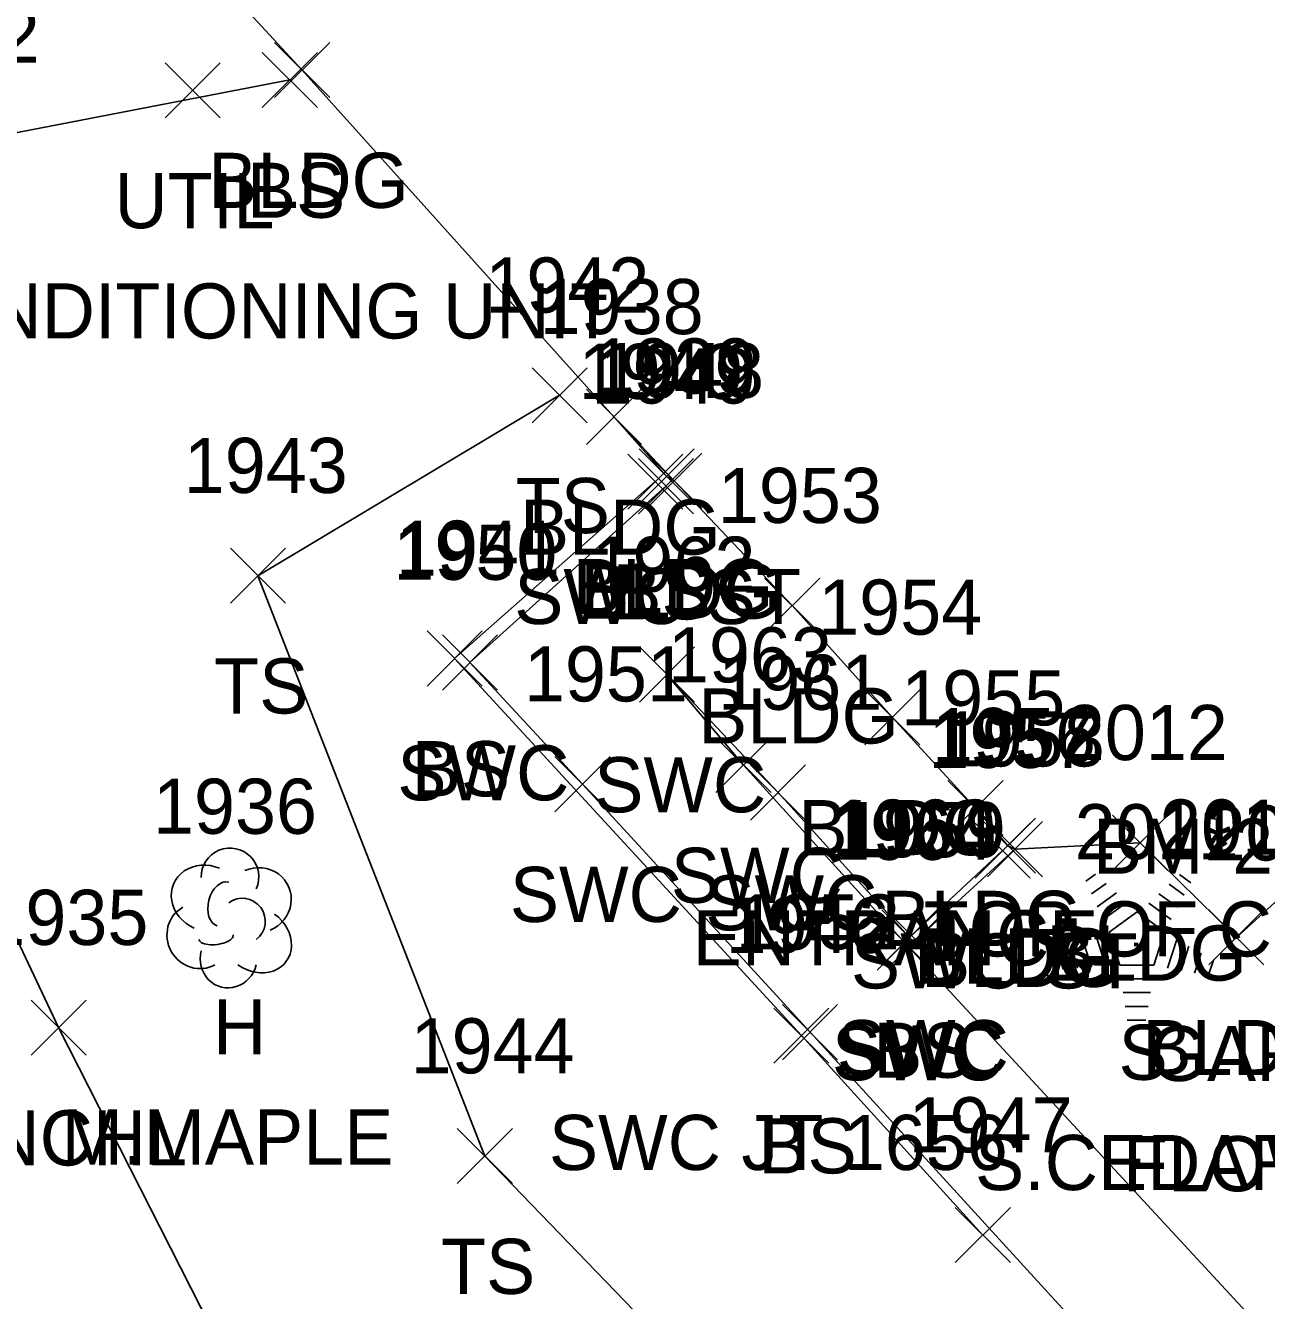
# Model space of a CAD drawing. Extents: x 1462668 to 1465147, y 550359 to 557351.
# Drawn here: x 1464652.79 to 1464697.81, y 552764.48 to 552810.74 of the extents above; entities that cross this region are included whole.
import ezdxf

# ---------------------------------------------------------------- set-up
doc = ezdxf.new("R2010")
doc.units = 0
for name, color, linetype in [('C_C', 7, 'Continuous'), ('L_A', 7, 'Continuous'), ('L_C', 7, 'Continuous'), ('L_I', 7, 'Continuous'), ('L_TIC', 7, 'Continuous'), ('LBC', 7, 'Continuous'), ('LELB', 7, 'Continuous'), ('Level 6', 7, 'Continuous'), ('LFNC', 7, 'Continuous'), ('LTC', 7, 'Continuous'), ('LTD', 7, 'Continuous'), ('R_A', 7, 'Continuous'), ('R_I', 7, 'Continuous'), ('R_TIC', 7, 'Continuous'), ('RSW', 7, 'Continuous'), ('U_A', 7, 'Continuous'), ('U_C', 7, 'Continuous'), ('UDEFAULT', 7, 'Continuous')]:
    doc.layers.add(name, color=color, linetype=linetype)

msp = doc.modelspace()

# ---------------------------------------------------------------- linework, layer by layer
at = {"layer": 'L_TIC'}
for points in [[(1464661.824, 552808.12), (1464663.824, 552810.12)], [(1464663.824, 552808.12), (1464661.824, 552810.12)], [(1464661.378, 552807.761), (1464663.378, 552809.761)], [(1464663.378, 552807.761), (1464661.378, 552809.761)], [(1464671.164, 552796.322), (1464673.164, 552798.322)], [(1464673.164, 552796.322), (1464671.164, 552798.322)], [(1464673.135, 552795.541), (1464675.135, 552797.541)], [(1464675.135, 552795.541), (1464673.135, 552797.541)], [(1464674.636, 552793.19), (1464676.636, 552795.19)], [(1464676.636, 552793.19), (1464674.636, 552795.19)], [(1464675.046, 552793.385), (1464677.046, 552795.385)], [(1464677.046, 552793.385), (1464675.046, 552795.385)], [(1464675.323, 552793.22), (1464677.323, 552795.22)], [(1464677.323, 552793.22), (1464675.323, 552795.22)], [(1464660.223, 552789.777), (1464662.223, 552791.777)], [(1464662.223, 552789.777), (1464660.223, 552791.777)], [(1464679.599, 552788.69), (1464681.599, 552790.69)], [(1464681.599, 552788.69), (1464679.599, 552790.69)], [(1464667.355, 552786.775), (1464669.355, 552788.775)], [(1464669.355, 552786.775), (1464667.355, 552788.775)], [(1464683.238, 552784.637), (1464685.238, 552786.637)], [(1464685.238, 552784.637), (1464683.238, 552786.637)], [(1464686.25, 552781.346), (1464688.25, 552783.346)], [(1464688.25, 552781.346), (1464686.25, 552783.346)], [(1464687.423, 552779.98), (1464689.423, 552781.98)], [(1464689.423, 552779.98), (1464687.423, 552781.98)], [(1464687.685, 552779.857), (1464689.685, 552781.857)], [(1464689.685, 552779.857), (1464687.685, 552781.857)], [(1464692.228, 552780.087), (1464694.228, 552782.087)], [(1464694.228, 552780.087), (1464692.228, 552782.087)], [(1464684.101, 552776.563), (1464686.101, 552778.563)], [(1464686.101, 552776.563), (1464684.101, 552778.563)], [(1464695.717, 552776.657), (1464697.717, 552778.657)], [(1464697.717, 552776.657), (1464695.717, 552778.657)], [(1464652.99, 552773.381), (1464654.99, 552775.381)], [(1464654.99, 552773.381), (1464652.99, 552775.381)], [(1464679.934, 552773.093), (1464681.934, 552775.093)], [(1464681.934, 552773.093), (1464679.934, 552775.093)], [(1464668.453, 552768.721), (1464670.453, 552770.721)], [(1464670.453, 552768.721), (1464668.453, 552770.721)], [(1464686.516, 552765.857), (1464688.516, 552767.857)], [(1464688.516, 552765.857), (1464686.516, 552767.857)]]:
    msp.add_lwpolyline(points, dxfattribs=at)
at = {"layer": 'LBC'}
msp.add_lwpolyline([(1464630.683, 552844.183), (1464647, 552826.245), (1464662.824, 552809.12), (1464674.135, 552796.541), (1464676.046, 552794.385), (1464676.323, 552794.22), (1464680.599, 552789.69), (1464684.238, 552785.637), (1464687.25, 552782.346), (1464688.423, 552780.98), (1464688.685, 552780.857), (1464693.228, 552781.087), (1464696.717, 552777.657), (1464709.319, 552789.166), (1464719.872, 552798.972), (1464732.78, 552810.229), (1464729.33, 552814.126), (1464731.934, 552816.516), (1464730.162, 552818.565), (1464729.963, 552818.738), (1464700.001, 552851.131)], dxfattribs=at)
at = {"layer": 'LELB'}
for points in [[(1464662.378, 552808.761), (1464650.048, 552806.384), (1464643.461, 552801.318)], [(1464672.164, 552797.322), (1464661.223, 552790.777), (1464669.453, 552769.721), (1464681.28, 552757.463)], [(1464675.636, 552794.19), (1464668.355, 552787.775), (1464680.934, 552774.093), (1464687.516, 552766.857)], [(1464685.101, 552777.563), (1464688.685, 552780.857)]]:
    msp.add_lwpolyline(points, dxfattribs=at)
at = {"layer": 'Level 6'}
msp.add_lwpolyline([(1464732.78, 552810.229), (1464719.872, 552798.972), (1464709.319, 552789.166), (1464696.717, 552777.657), (1464693.228, 552781.087), (1464688.685, 552780.857), (1464688.423, 552780.98), (1464687.25, 552782.346), (1464684.238, 552785.637), (1464680.599, 552789.69), (1464676.323, 552794.22), (1464674.135, 552796.541), (1464662.824, 552809.12), (1464647, 552826.245), (1464630.683, 552844.183), (1464609.102, 552867.098), (1464596.699, 552882.351), (1464588.04, 552907.529), (1464577.161, 552929.547), (1464572.243, 552959.724), (1464572.671, 552990.205)], dxfattribs=at)
at = {"layer": 'LFNC'}
msp.add_lwpolyline([(1464622.755, 552840.374), (1464640.528, 552802.915), (1464653.99, 552774.381), (1464678.707, 552725.755), (1464681.909, 552714.313)], dxfattribs=at)
at = {"layer": 'LTC'}
for p, q in [((1464691.25, 552779.696), (1464691.605, 552779.953)), ((1464694.648, 552779.936), (1464695.068, 552779.632)), ((1464691.46, 552779.23), (1464691.989, 552779.615)), ((1464694.277, 552779.588), (1464694.827, 552779.189)), ((1464691.669, 552778.765), (1464692.373, 552779.276)), ((1464691.879, 552778.299), (1464692.757, 552778.937)), ((1464693.535, 552778.891), (1464694.345, 552778.303)), ((1464693.906, 552779.24), (1464694.586, 552778.746)), ((1464692.103, 552777.844), (1464693.115, 552778.578)), ((1464693.115, 552778.578), (1464694.112, 552777.853)), ((1464691.649, 552777.625), (1464691.98, 552776.605)), ((1464692.103, 552777.844), (1464692.491, 552776.65)), ((1464694.112, 552777.853), (1464693.721, 552776.65)), ((1464694.55, 552777.583), (1464694.212, 552776.543)), ((1464690.738, 552777.192), (1464690.95, 552776.54)), ((1464691.193, 552777.408), (1464691.465, 552776.573)), ((1464694.994, 552777.332), (1464694.707, 552776.448)), ((1464695.439, 552777.082), (1464695.202, 552776.353)), ((1464690.283, 552776.975), (1464690.435, 552776.507)), ((1464693.721, 552776.65), (1464692.491, 552776.65)), ((1464695.883, 552776.832), (1464695.696, 552776.258)), ((1464693.683, 552776.15), (1464692.538, 552776.15)), ((1464693.599, 552775.65), (1464692.611, 552775.65)), ((1464693.515, 552775.15), (1464692.683, 552775.15)), ((1464693.431, 552774.65), (1464692.756, 552774.65))]:
    msp.add_line(p, q, dxfattribs=at)
at = {"layer": 'LTD'}
msp.add_line((1464660.161, 552778.413), (1464660.161, 552778.413), dxfattribs=at)
msp.add_line((1464660.161, 552778.413), (1464660.161, 552778.413), dxfattribs=at)
msp.add_arc((1464660.208, 552779.847), 1.047, 335.5272, 180.9563, dxfattribs=at)
for centre, major_axis, ratio, start_param, end_param in [((1464659.369, 552779.079), (1.21, -0.512), 0.895232, 1.570796, 4.712389), ((1464661.203, 552778.996), (-1.141, -0.483), 0.949671, 1.570796, 4.712389), ((1464659.953, 552778.871), (-0.208, -0.792), 0.645439, 3.141593, 6.283185), ((1464660.661, 552778.246), (-0.5, 0.667), 0.989748, 3.141593, 6.283185), ((1464659.078, 552777.704), (0.584, -1.042), 0.959034, 3.141593, 6.283185), ((1464661.161, 552777.58), (-1.09, 0.792), 0.841452, 1.570796, 4.712389), ((1464659.703, 552777.663), (-0.625, -0.083), 0.423636, 0, 3.141593), ((1464660.161, 552776.913), (0.265, 1.061), 0.942809, 1.570796, 4.712389)]:
    msp.add_ellipse(centre, major_axis=major_axis, ratio=ratio, start_param=start_param, end_param=end_param, dxfattribs=at)
at = {"layer": 'R_TIC'}
for points in [[(1464675.022, 552793.023), (1464677.022, 552795.023)], [(1464677.022, 552793.023), (1464675.022, 552795.023)], [(1464667.914, 552786.627), (1464669.914, 552788.627)], [(1464669.914, 552786.627), (1464667.914, 552788.627)], [(1464675.059, 552786.193), (1464677.059, 552788.193)], [(1464677.059, 552786.193), (1464675.059, 552788.193)], [(1464677.837, 552782.906), (1464679.837, 552784.906)], [(1464679.837, 552782.906), (1464677.837, 552784.906)], [(1464671.996, 552782.215), (1464673.996, 552784.215)], [(1464673.996, 552782.215), (1464671.996, 552784.215)], [(1464679.091, 552781.911), (1464681.091, 552783.911)], [(1464681.091, 552781.911), (1464679.091, 552783.911)], [(1464687.236, 552779.803), (1464689.236, 552781.803)], [(1464689.236, 552779.803), (1464687.236, 552781.803)], [(1464683.682, 552776.469), (1464685.682, 552778.469)], [(1464685.682, 552776.469), (1464683.682, 552778.469)], [(1464683.858, 552776.653), (1464685.858, 552778.653)], [(1464685.858, 552776.653), (1464683.858, 552778.653)], [(1464680.25, 552773.216), (1464682.25, 552775.216)], [(1464682.25, 552773.216), (1464680.25, 552775.216)]]:
    msp.add_lwpolyline(points, dxfattribs=at)
at = {"layer": 'RSW'}
for points in [[(1464676.022, 552794.023), (1464668.914, 552787.627), (1464672.996, 552783.215), (1464681.25, 552774.216)], [(1464688.236, 552780.803), (1464684.858, 552777.653), (1464680.091, 552782.911), (1464676.059, 552787.193), (1464678.837, 552783.906), (1464684.682, 552777.469), (1464706.64, 552753.737)], [(1464681.25, 552774.216), (1464703.976, 552749.325)]]:
    msp.add_lwpolyline(points, dxfattribs=at)
at = {"layer": 'UDEFAULT'}
for points in [[(1464657.853, 552807.383), (1464659.853, 552809.383)], [(1464659.853, 552807.383), (1464657.853, 552809.383)]]:
    msp.add_lwpolyline(points, dxfattribs=at)

# ---------------------------------------------------------------- texts
at = {"layer": 'C_C'}
for s, p in [('BM*2 = CHISEL SQUARE', (1464691.51, 552779.964)), ('TOP OF CONCRETE FOUNDATION', (1464685.376, 552776.964))]:
    msp.add_text(s, height=2, dxfattribs=at).set_placement(p)
at = {"layer": 'L_A'}
for s, p in [('BLDG', (1464659.415, 552804.12)), ('BS', (1464660.819, 552803.761)), ('TS', (1464670.573, 552792.322)), ('BLDG', (1464670.726, 552791.541)), ('BLDG', (1464672.637, 552789.385)), ('BLDG', (1464672.914, 552789.22)), ('BS', (1464674.077, 552789.19)), ('TS', (1464659.632, 552785.777)), ('BLDG', (1464677.19, 552784.69)), ('BS', (1464666.796, 552782.775)), ('BLDG', (1464680.829, 552780.637)), ('BLDG', (1464683.84, 552777.346)), ('BLDG', (1464685.014, 552775.98)), ('BLDG', (1464689.818, 552776.087)), ('BLDG', (1464685.276, 552775.857)), ('H', (1464659.594, 552773.413)), ('BS', (1464683.542, 552772.563)), ('S', (1464692.441, 552772.488)), ('BLDG', (1464693.308, 552772.657)), ('GARDEN', (1464693.569, 552772.445)), ('FNCHL', (1464649.738, 552769.381)), ('BS', (1464679.375, 552769.093)), ('TS', (1464667.863, 552764.721))]:
    msp.add_text(s, height=2, dxfattribs=at).set_placement(p)
at = {"layer": 'L_C'}
for s, p in [('ENTRANCE', (1464676.994, 552776.637)), ('M.MAPLE', (1464654.098, 552769.413)), ('S.CEDAR', (1464687.236, 552768.488)), ('FLOWERS', (1464692.601, 552768.445))]:
    msp.add_text(s, height=2, dxfattribs=at).set_placement(p)
at = {"layer": 'L_I'}
for s, p in [('1932', (1464647.355, 552809.384)), ('1942', (1464669.471, 552800.322)), ('1938', (1464671.442, 552799.541)), ('1939', (1464673.345, 552797.385)), ('1948', (1464673.63, 552797.22)), ('1940', (1464672.856, 552797.19)), ('1943', (1464658.53, 552793.777)), ('1953', (1464677.906, 552792.69)), ('1941', (1464666.229, 552790.775)), ('1954', (1464681.545, 552788.637)), ('1955', (1464684.557, 552785.346)), ('1956', (1464685.675, 552783.98)), ('1958', (1464685.993, 552783.857)), ('2012', (1464690.456, 552784.087)), ('1936', (1464657.413, 552781.413)), ('1959', (1464682.4, 552780.563)), ('2013', (1464693.946, 552780.657)), ('2011', (1464690.85, 552780.488)), ('2048', (1464695.561, 552780.445)), ('1935', (1464651.297, 552777.381)), ('1946', (1464678.186, 552777.093)), ('1944', (1464666.761, 552772.721)), ('1947', (1464684.824, 552769.857))]:
    msp.add_text(s, height=2, dxfattribs=at).set_placement(p)
at = {"layer": 'LTC'}
msp.add_text('.', height=1.037, rotation=270, dxfattribs=at).set_placement((1464692.998, 552777.592))
at = {"layer": 'R_A'}
for s, p in [('SWC ST', (1464670.518, 552789.023)), ('SWC', (1464666.277, 552782.627)), ('SWC', (1464673.421, 552782.193)), ('SWC', (1464676.199, 552778.906)), ('SWC', (1464670.359, 552778.215)), ('SWC', (1464677.453, 552777.911)), ('SWC ST', (1464682.733, 552775.803)), ('SWC', (1464682.044, 552772.469)), ('SWC', (1464682.22, 552772.653)), ('SWC JT 1656', (1464671.777, 552769.216))]:
    msp.add_text(s, height=2, dxfattribs=at).set_placement(p)
at = {"layer": 'R_I'}
for s, p in [('1949', (1464673.321, 552797.023)), ('1950', (1464666.135, 552790.627)), ('1962', (1464673.319, 552790.193)), ('1963', (1464676.096, 552786.906)), ('1951', (1464670.87, 552786.215)), ('1961', (1464677.917, 552785.911)), ('1957', (1464685.544, 552783.803)), ('1960', (1464682.031, 552780.653)), ('1964', (1464681.942, 552780.469)), ('1952', (1464678.557, 552777.216))]:
    msp.add_text(s, height=2, dxfattribs=at).set_placement(p)
at = {"layer": 'U_A'}
msp.add_text('UTIL', height=2, dxfattribs=at).set_placement((1464656.019, 552803.383))
at = {"layer": 'U_C'}
msp.add_text('AIR CONDITIONING UNIT', height=2, dxfattribs=at).set_placement((1464642.231, 552799.383))

doc.saveas('drawing.dxf')
